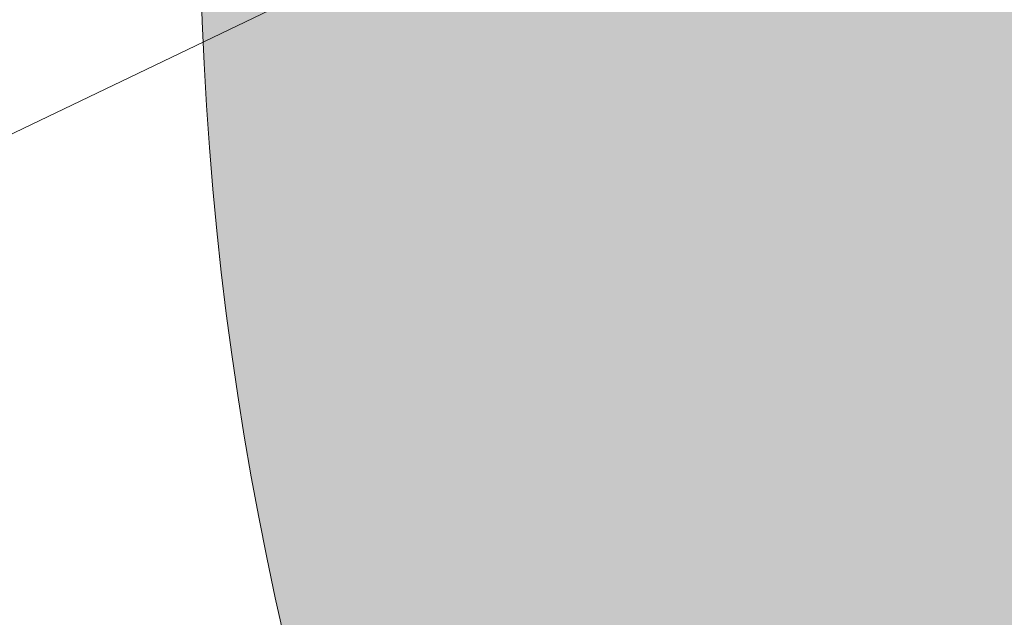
# Model space of a CAD drawing. Header units: metres. Extents: x 163628 to 167676, y 402708 to 405373.
# Tile 851 of 1056: x 166439.324 to 166439.922, y 404390.127 to 404390.49. Entities that reach past the tile are written whole.
import ezdxf

# ---------------------------------------------------------------- set-up
doc = ezdxf.new("R2010")
doc.units = ezdxf.units.M
doc.layers.get('0').update_dxf_attribs({"lineweight": 25})
doc.layers.add('X-CA190022.004-UO-DWM_Beplanting$0$B-WE-GR-BOOM-S AFKOMSTIG UIT BGT', color=252, linetype='Continuous', lineweight=0)
doc.layers.add('X-CA190022.004-UO-DWM_Snelfietsroute$0$N-WE-VH-KANTOPSLUITING_ACHTERKANTBAND-G', color=7, linetype='Continuous', lineweight=18)
doc.layers.add('X-CA190022.004-UO-DWM_Beplanting$0$B-WE-GR-BOOM-S AFKOMSTIG UIT BOMENBESTAND GEMEENTE', color=252, linetype='Continuous')

# ---------------------------------------------------------------- blocks, each defined once
blk = doc.blocks.new('X-CA190022.004-UO-DWM_Beplanting$0$SGR-BOOM_01-SO')
at = {"color": 0, "linetype": 'ByBlock', "lineweight": 18}
blk.add_circle((0, 0), 2, dxfattribs=at)
blk = doc.blocks.new('X-CA190022.004-UO-DWM_Beplanting$0$IMGEOBoom')
at = {"transparency": 33554457}
h = blk.add_hatch(color=256, dxfattribs=at)
h.dxf.hatch_style = 1
edge = h.paths.add_edge_path()
edge.add_arc((0, 0), 100, 0, 360)
edge = h.paths.add_edge_path(flags=17)
edge.add_arc((0, 0), 12.5, 0, 360)
at = {"xscale": 50, "yscale": 50, "zscale": 50}
blk.add_blockref('X-CA190022.004-UO-DWM_Beplanting$0$SGR-BOOM_01-SO', (0, 0), dxfattribs=at)

msp = doc.modelspace()

# ---------------------------------------------------------------- linework, layer by layer
at = {"layer": 'X-CA190022.004-UO-DWM_Snelfietsroute$0$N-WE-VH-KANTOPSLUITING_ACHTERKANTBAND-G', "ltscale": 0.2, "flags": 128}
msp.add_lwpolyline([(166424.64216, 404386.12348), (166425.71573, 404383.88789), (166444.79034, 404393.04785), (166443.71677, 404395.28343)], dxfattribs=at)

# ---------------------------------------------------------------- block references
at = {"layer": 'X-CA190022.004-UO-DWM_Beplanting$0$B-WE-GR-BOOM-S AFKOMSTIG UIT BGT', "xscale": 0.02, "yscale": 0.02, "zscale": 0.02}
msp.add_blockref('X-CA190022.004-UO-DWM_Beplanting$0$IMGEOBoom', (166441.433, 404390.566), dxfattribs=at)
at = {"layer": 'X-CA190022.004-UO-DWM_Beplanting$0$B-WE-GR-BOOM-S AFKOMSTIG UIT BOMENBESTAND GEMEENTE', "xscale": 0.02, "yscale": 0.02, "zscale": 0.02}
msp.add_blockref('X-CA190022.004-UO-DWM_Beplanting$0$IMGEOBoom', (166441.433, 404390.566), dxfattribs=at)

doc.saveas('drawing.dxf')
